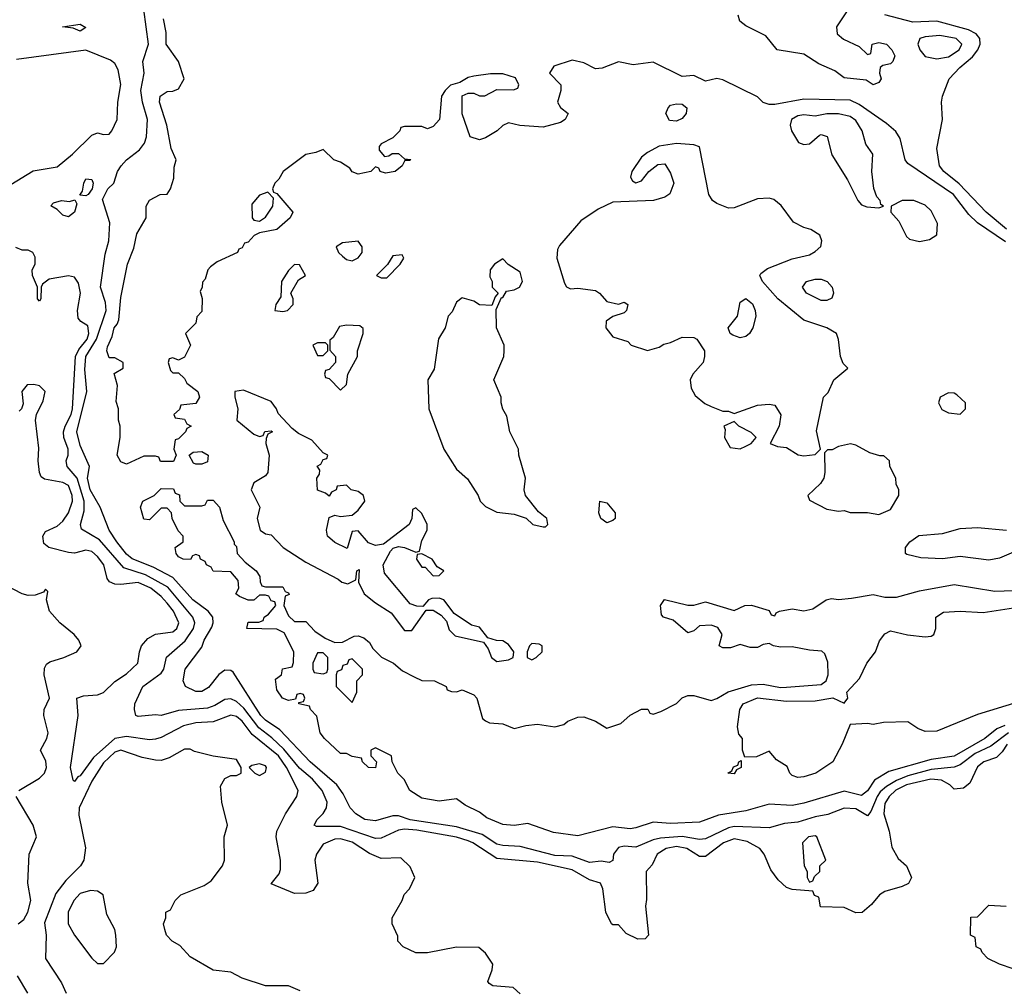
# Model space of a CAD drawing. Header units: inches. Extents: x 2380053 to 2584298, y 380219 to 546618.
# Tile 561 of 656: x 2505681 to 2509083, y 472467 to 475815. Entities that reach past the tile are written whole.
import ezdxf

# ---------------------------------------------------------------- set-up
doc = ezdxf.new("R2010")
doc.units = ezdxf.units.IN
doc.header["$MEASUREMENT"] = 0
doc.layers.add('C5407', color=7, linetype='Continuous')

msp = doc.modelspace()

# ---------------------------------------------------------------- linework, layer by layer
at = {"layer": 'C5407', "color": 2}
for points, elevation in [([(2509098, 473350), (2509036.5, 473303.5), (2508982.1, 473277.9), (2508930, 473239.3), (2508910, 473230.7), (2508830, 473222.7), (2508750, 473200.5), (2508710, 473184.5), (2508675.7, 473164.3), (2508654.4, 473145.6), (2508643.5, 473130), (2508622, 473078), (2508610, 473062.7), (2508570, 473086.9), (2508530, 473089.7), (2508473, 473067), (2508430, 473059.2), (2508370, 473040.4), (2508323.6, 473036.4), (2508270, 473020.9), (2508150, 473025.8), (2508130, 473020.8), (2508050, 472983.5), (2508030, 472981.4), (2507970, 472991.6), (2507894.8, 472985.2), (2507870, 472979.8), (2507810, 472954.5), (2507770, 472957.4), (2507750, 472953.6), (2507733, 472930), (2507730, 472908), (2507718, 472902), (2507690, 472906.3), (2507650, 472902), (2507590, 472923.5), (2507530, 472926), (2507410, 472956.4), (2507350, 472959.8), (2507330, 472965.3), (2507278.7, 472998.7), (2507190, 473025.3), (2507030, 473049), (2506990, 473063), (2506970, 473062.4), (2506910, 473045.1), (2506874, 473050), (2506842.7, 473070), (2506822.7, 473090), (2506798.9, 473138.9), (2506777, 473170), (2506684.2, 473250), (2506579.6, 473359.6), (2506530, 473393.3), (2506514.7, 473410), (2506418.9, 473558.9), (2506410, 473565.2), (2506390, 473566), (2506368.8, 473551.2), (2506333.8, 473506.2), (2506310, 473492.7), (2506290, 473492.3), (2506254, 473510), (2506246, 473530), (2506252.7, 473570), (2506310, 473646), (2506318.4, 473670), (2506344.6, 473715.4), (2506349.7, 473730), (2506348, 473750), (2506331.8, 473770), (2506278.7, 473810), (2506210, 473887.1), (2506142.5, 473922.5), (2506070, 473951.6), (2506050, 473967.8), (2506016.9, 474010), (2505989.7, 474050), (2505959.5, 474130), (2505924.4, 474190), (2505915.6, 474230), (2505922, 474270), (2505890, 474342.7), (2505878.5, 474390), (2505913.3, 474530), (2505905.9, 474605.9), (2505909.8, 474650), (2505946.3, 474710), (2505979.8, 474810), (2505977.2, 474837.2), (2505959.7, 474890), (2505976.3, 475003.7), (2505989.4, 475050), (2505992, 475112), (2505967, 475193), (2505986, 475230), (2506006.6, 475250), (2506018.4, 475290), (2506031.8, 475310), (2506049.7, 475330.3), (2506094.6, 475365.4), (2506112, 475388), (2506119.7, 475410), (2506122.7, 475470), (2506105.4, 475530), (2506099.1, 475570), (2506111.1, 475630), (2506106, 475670), (2506126.6, 475730), (2506109.7, 475849.8)], 22), ([(2508538, 475842), (2508502.8, 475790), (2508505.5, 475765.5), (2508527.7, 475747.7), (2508582, 475722), (2508610, 475694), (2508622, 475698), (2508626, 475730), (2508650, 475736), (2508676, 475730), (2508694.8, 475710), (2508704.7, 475690), (2508698, 475670), (2508690, 475662), (2508663.6, 475656.4), (2508654, 475650), (2508652, 475630), (2508658, 475610), (2508650, 475598), (2508630, 475589.3), (2508605.6, 475605.6), (2508530, 475613.2), (2508497.5, 475637.5), (2508442, 475662), (2508390, 475696), (2508298, 475710), (2508258.6, 475758.6), (2508190, 475794), (2508168.7, 475810), (2508164, 475830)], 14), ([(2509087.3, 475047.3), (2508990, 475112.8), (2508960.9, 475140.9), (2508907.6, 475210), (2508750, 475318), (2508740.7, 475330), (2508723.5, 475403.5), (2508707.9, 475427.9), (2508676.2, 475456.2), (2508581.4, 475521.4), (2508550, 475536.9), (2508390, 475539.8), (2508290, 475521.2), (2508270, 475522), (2508250, 475528), (2508230, 475548), (2508110, 475606.6), (2508090, 475611.6), (2508050, 475602.7), (2508010, 475622), (2507970, 475618), (2507870, 475668), (2507801, 475659), (2507750, 475669), (2507693.2, 475646.8), (2507670, 475645.2), (2507630, 475666), (2507590, 475674.5), (2507526, 475654), (2507512, 475630), (2507550.8, 475590), (2507551, 475570), (2507538.8, 475530), (2507550, 475511.3), (2507576, 475490), (2507566, 475470), (2507550, 475459.3), (2507490, 475443.7), (2507409.4, 475449.4), (2507370, 475458), (2507350, 475448.7), (2507331.3, 475430), (2507290, 475406), (2507270, 475399.3), (2507238, 475410), (2507209.4, 475489.4), (2507210, 475552), (2507230, 475561), (2507250, 475561), (2507270, 475551.3), (2507288.4, 475551.6), (2507330, 475574), (2507387.3, 475572.7), (2507402, 475578), (2507406, 475590), (2507393.6, 475613.6), (2507350, 475628), (2507308, 475628), (2507250, 475619.3), (2507230, 475615.1), (2507202, 475598), (2507170, 475588.7), (2507151.3, 475570), (2507138, 475550), (2507131, 475470), (2507110, 475446), (2507090, 475438), (2507070, 475446), (2507010, 475446), (2506998, 475442), (2506994, 475430), (2506970, 475406), (2506930, 475386), (2506923.6, 475376.4), (2506923.6, 475363.6), (2506942, 475342), (2506956.4, 475343.6), (2506968, 475352), (2506990, 475352), (2507010, 475334), (2507032, 475332), (2507030.7, 475329.3), (2507028, 475328), (2507012, 475328), (2507002, 475310), (2506978, 475290), (2506944.7, 475284.7), (2506926, 475290), (2506922, 475302), (2506910, 475306), (2506894, 475290), (2506850, 475281.2), (2506830, 475289.2), (2506821.2, 475301.2), (2506790, 475322), (2506766, 475330), (2506730, 475366), (2506704.7, 475355.3), (2506670, 475349), (2506591.3, 475290), (2506576, 475264), (2506562, 475250), (2506554, 475230), (2506558, 475218), (2506570, 475214), (2506624.7, 475150), (2506616, 475130), (2506570, 475089.2), (2506510, 475078), (2506490.9, 475069.1), (2506470, 475046), (2506458, 475042), (2506450, 475026), (2506438, 475022), (2506434, 475010), (2506362.8, 474977.2), (2506339.8, 474960.2), (2506331.3, 474950), (2506322, 474918), (2506312.7, 474907.3), (2506312, 474890), (2506304.7, 474875.3), (2506311.3, 474851.3), (2506310, 474806), (2506292.7, 474787.3), (2506290, 474766), (2506254, 474730), (2506271, 474690), (2506250, 474648), (2506230, 474638), (2506210, 474646), (2506198, 474642), (2506194, 474630), (2506202, 474602), (2506210, 474594), (2506230, 474594), (2506250, 474574), (2506258, 474558), (2506296, 474530), (2506302, 474510), (2506290, 474488), (2506238, 474482), (2506232.7, 474467.3), (2506214, 474450), (2506218, 474438), (2506250, 474434), (2506258, 474418), (2506274, 474410), (2506258, 474402), (2506254, 474390), (2506230, 474366), (2506218, 474362), (2506214, 474330), (2506222, 474310), (2506212.7, 474287.3), (2506168, 474288), (2506162, 474302), (2506150, 474306), (2506110, 474306), (2506050, 474278), (2506030, 474286), (2506018, 474310), (2506028, 474370), (2506028, 474410), (2506022, 474430), (2506022, 474470), (2506014.6, 474494.6), (2506019, 474550), (2506008, 474592), (2506038, 474610), (2506038, 474630), (2506010, 474646), (2505990, 474646), (2505982, 474670), (2505984, 474684), (2506000.2, 474719.8), (2506007.3, 474750), (2506018, 474762), (2506023.2, 474776.8), (2506030, 474854), (2506053.2, 474970), (2506074.8, 475025.2), (2506085.4, 475074.6), (2506118, 475130), (2506118, 475170), (2506130, 475191.3), (2506166, 475210), (2506190, 475212), (2506202, 475230), (2506213.6, 475266.4), (2506214.6, 475305.4), (2506222, 475330), (2506204, 475370), (2506189.3, 475450.7), (2506164.5, 475530), (2506166, 475550), (2506190, 475566.8), (2506210, 475567.3), (2506230, 475576), (2506249, 475610), (2506229.4, 475670), (2506186.6, 475730), (2506187, 475770), (2506177.5, 475817.5)], 18), ([(2509090, 475091.1), (2509020.5, 475150), (2508927.5, 475247.5), (2508874, 475290), (2508859.5, 475310), (2508849.4, 475370), (2508869.7, 475470), (2508866.3, 475530), (2508869.7, 475550), (2508892, 475610), (2508929.6, 475650), (2508973.2, 475686.8), (2508991.1, 475710), (2508999.1, 475730), (2508998.3, 475750), (2508986, 475766), (2508959.4, 475779.4), (2508850, 475809.8), (2508766.6, 475806.6), (2508670, 475831.8)], 14), ([(2505650, 475244.9), (2505727.8, 475292.2), (2505810, 475306), (2505864, 475350), (2505930, 475416), (2505950, 475424), (2505970, 475418), (2505990, 475419.3), (2505999.6, 475430), (2506018.3, 475470), (2506019.7, 475530), (2506030.9, 475590.9), (2506021.4, 475641.4), (2506010, 475663.7), (2505994.7, 475674.8), (2505910, 475709.6), (2505670, 475677.2)], 26), ([(2509092.4, 473310), (2509075.8, 473284.2), (2509055.8, 473264.2), (2509012, 473250), (2508990, 473232.3), (2508964, 473176), (2508942, 473158), (2508910, 473155.3), (2508895.3, 473170), (2508865.6, 473185.6), (2508829.6, 473189.7), (2508744.9, 473170), (2508708.6, 473151.4), (2508685.5, 473130), (2508670, 473105.2), (2508666.2, 473070), (2508684.6, 473010), (2508694.9, 472954.9), (2508715.9, 472915.9), (2508744.7, 472890), (2508762, 472850), (2508751.6, 472828.4), (2508730, 472818), (2508670, 472801.2), (2508651.3, 472790), (2508623.6, 472756.4), (2508591.6, 472728.4), (2508570, 472728), (2508530, 472746), (2508448.4, 472748.4), (2508442, 472782), (2508427.3, 472787.3), (2508422, 472802), (2508350, 472808), (2508330, 472815.3), (2508302, 472842), (2508276.5, 472876.5), (2508252.7, 472930), (2508238, 472950), (2508194.5, 472974.5), (2508150, 472983.5), (2508112.7, 472970), (2508050, 472922), (2508030, 472922), (2507986, 472950), (2507950, 472957.2), (2507914.8, 472950), (2507884, 472930), (2507866, 472894), (2507846, 472870), (2507846.4, 472773.6), (2507842.8, 472750), (2507854, 472650), (2507842, 472638), (2507816.4, 472636.4), (2507776.4, 472656.4), (2507750, 472686), (2507730, 472686), (2507726, 472690), (2507706, 472730), (2507695.3, 472810), (2507688, 472830), (2507650, 472841.2), (2507590, 472875.8), (2507470, 472902.3), (2507330, 472915.8), (2507246.6, 472970), (2507230, 472976.4), (2507190, 472988.5), (2507053.7, 473013.7), (2507010, 473017.3), (2506990, 473013.8), (2506930, 472985.4), (2506910, 472984), (2506790, 473026.4), (2506706, 473026), (2506698, 473030), (2506708.7, 473050), (2506730, 473070.7), (2506741.6, 473090), (2506743.5, 473110), (2506726.6, 473150), (2506692.6, 473190), (2506647.3, 473227.3), (2506593.6, 473293.6), (2506552.7, 473332.7), (2506507.3, 473367.3), (2506455.2, 473435.2), (2506430, 473458.5), (2506410, 473467.1), (2506390, 473465.4), (2506355.8, 473444.2), (2506330, 473434.5), (2506230, 473426.9), (2506170, 473409.6), (2506150, 473412.3), (2506090, 473406.6), (2506082, 473410), (2506077.2, 473430), (2506079.3, 473450), (2506107, 473510), (2506170, 473556.3), (2506178.7, 473570), (2506188.2, 473611.8), (2506252.2, 473667.8), (2506281.5, 473710), (2506285.7, 473730), (2506278.9, 473750), (2506193.2, 473853.2), (2506116, 473896), (2506040.4, 473920.4), (2505956.4, 474016.4), (2505894, 474054), (2505891.6, 474070), (2505903.5, 474116.5), (2505903.7, 474150), (2505879.8, 474230), (2505844.5, 474270), (2505841.6, 474290), (2505848, 474310), (2505848.2, 474330), (2505833.7, 474370), (2505832.2, 474390), (2505837.7, 474410), (2505859.3, 474450), (2505863.8, 474470), (2505874, 474650), (2505885.8, 474674.2), (2505913.6, 474710), (2505920.4, 474730), (2505916.4, 474756.4), (2505891.7, 474771.7), (2505883, 474783), (2505881, 474810), (2505891.3, 474870), (2505884.4, 474904.4), (2505870, 474925.2), (2505850, 474929.3), (2505782.4, 474917.6), (2505759.8, 474900.2), (2505754.8, 474890), (2505754, 474850), (2505750, 474842), (2505742, 474850), (2505742, 474890), (2505725.2, 474930), (2505724, 474950), (2505734, 474970), (2505734, 474994), (2505726, 475010), (2505710, 475018), (2505690, 475018), (2505667.3, 475027.3)], 26), ([(2507410, 472448), (2507386, 472470), (2507315.3, 472475.3), (2507303.1, 472483.1), (2507298, 472490), (2507314, 472530), (2507315.3, 472550), (2507290, 472588), (2507267.3, 472607.3), (2507190, 472608.7), (2507090, 472589), (2507050, 472589), (2507006, 472610), (2506988, 472630), (2506987.3, 472647.3), (2506968, 472690), (2506968, 472710), (2507002, 472770), (2507009.1, 472790.9), (2507028, 472810), (2507046, 472850), (2507030, 472886), (2506998, 472918), (2506930, 472915.1), (2506890, 472932.8), (2506830, 472972.1), (2506790, 472983.1), (2506770, 472982.6), (2506730, 472965.1), (2506706, 472930), (2506700.7, 472910), (2506711, 472830), (2506694.8, 472805.2), (2506670, 472795.3), (2506630, 472794), (2506550, 472828), (2506578, 472862), (2506582.7, 472877.3), (2506582, 472910), (2506566.6, 472990), (2506569.3, 473010), (2506599.5, 473070), (2506638.4, 473130), (2506642.9, 473150), (2506602.4, 473230), (2506575, 473270), (2506483.8, 473343.8), (2506450, 473389.6), (2506430, 473406.3), (2506410, 473411.2), (2506350, 473387.6), (2506290, 473384.4), (2506246.6, 473373.4), (2506170, 473333.3), (2506150, 473327.6), (2506130, 473326), (2506050, 473336.8), (2506010, 473329.8), (2505935.6, 473264.4), (2505890, 473200.9), (2505882, 473198), (2505870, 473182), (2505865.6, 473185.6), (2505857, 473230), (2505882.9, 473410), (2505878, 473470), (2505902, 473478), (2505950, 473480.5), (2505971, 473489), (2506010, 473527.7), (2506050, 473553.4), (2506089.2, 473590), (2506094.5, 473630), (2506102, 473650), (2506124.2, 473675.8), (2506150, 473690.7), (2506210, 473698.4), (2506224.5, 473710), (2506231.1, 473730), (2506212.2, 473770), (2506190, 473798), (2506170, 473820.9), (2506133.6, 473850), (2506090, 473869.6), (2506030, 473862), (2506010, 473863.7), (2505991.7, 473871.7), (2505982.7, 473882.7), (2505971.2, 473930), (2505950, 473959.6), (2505930, 473976.9), (2505910, 473980.7), (2505870, 473971.3), (2505850, 473972.6), (2505782, 473990), (2505763.9, 474003.9), (2505760.9, 474030), (2505770, 474046), (2505810, 474064.4), (2505830, 474081.6), (2505850, 474110.7), (2505863.5, 474150), (2505862.6, 474170), (2505850, 474204.5), (2505830, 474215.4), (2505766.8, 474226.8), (2505754.8, 474234.8), (2505749.5, 474249.5), (2505745.1, 474290), (2505746.8, 474333.2), (2505736, 474430), (2505739, 474450), (2505762.5, 474497.5), (2505769.2, 474530), (2505749.5, 474549.5), (2505730, 474554), (2505707.4, 474552.6), (2505688.7, 474530), (2505693.4, 474486.6), (2505686.8, 474470), (2505678.8, 474461.2)], 30), ([(2509084.6, 473375.4), (2509056.7, 473363.3), (2509015.8, 473330), (2508910, 473268.7), (2508830, 473258), (2508684.4, 473215.6), (2508634.4, 473185.6), (2508610, 473149.5), (2508590, 473133.6), (2508530, 473147.8), (2508390, 473106.3), (2508350, 473098.7), (2508270, 473103), (2508190, 473079.7), (2508095.3, 473064.7), (2508030, 473040.7), (2507930, 473036.2), (2507870, 473040.9), (2507810, 473020.9), (2507790, 473018.4), (2507730, 473025.1), (2507610, 472993.2), (2507525.4, 473005.4), (2507436.5, 473036.5), (2507390, 473029.3), (2507350, 473032.7), (2507295.5, 473055.5), (2507270, 473075.3), (2507220.2, 473100.2), (2507190, 473122), (2507130, 473113.2), (2507070, 473124), (2507028.7, 473150), (2507008.9, 473188.9), (2506988, 473210), (2506968, 473250), (2506966, 473270), (2506910, 473298), (2506894, 473290), (2506894, 473270), (2506914, 473250), (2506910, 473228.7), (2506886, 473230), (2506866, 473250), (2506862, 473262), (2506830, 473268), (2506810, 473278), (2506790, 473278), (2506734, 473330), (2506719, 473350), (2506707.3, 473407.3), (2506686, 473430), (2506682, 473442), (2506646, 473450), (2506646, 473454), (2506662, 473458), (2506666, 473470), (2506662, 473482), (2506650, 473486), (2506638, 473482), (2506634, 473466), (2506610, 473462), (2506589.5, 473469.5), (2506570, 473498), (2506565.2, 473534.8), (2506586, 473550), (2506588.7, 473571.3), (2506622, 473578), (2506627.3, 473592.7), (2506628, 473630), (2506595.3, 473695.3), (2506570, 473708), (2506466, 473710), (2506470, 473732), (2506507.3, 473732.7), (2506522, 473738), (2506526, 473750), (2506540.4, 473759.6), (2506566, 473790), (2506562, 473802), (2506550, 473806), (2506542, 473822), (2506530, 473826), (2506510, 473826), (2506490, 473808), (2506470, 473808.7), (2506440.4, 473820.4), (2506428, 473830), (2506438, 473850), (2506436.4, 473876.4), (2506410, 473906), (2506350, 473908), (2506342, 473922), (2506326, 473930), (2506322, 473942), (2506306, 473950), (2506302, 473962), (2506290, 473966), (2506278, 473962), (2506271.3, 473948.7), (2506246, 473950), (2506230, 473958), (2506222, 473970), (2506218, 473990), (2506246, 474010), (2506246, 474030), (2506228.4, 474048.4), (2506208, 474090), (2506206, 474110), (2506190, 474126), (2506170, 474126), (2506130, 474086), (2506110, 474088), (2506098, 474130), (2506106, 474150), (2506146, 474170), (2506170, 474194), (2506212.7, 474192.7), (2506218, 474178), (2506232.7, 474172.7), (2506234, 474150), (2506250, 474134), (2506310, 474134), (2506322, 474138), (2506330, 474154), (2506350, 474154), (2506371.3, 474130), (2506383.6, 474083.6), (2506422, 474010), (2506422, 474002), (2506430, 473994), (2506432, 473970), (2506459.6, 473939.6), (2506498, 473910), (2506511.3, 473890), (2506512, 473872), (2506518, 473858), (2506530, 473854), (2506590, 473854), (2506598, 473838), (2506610, 473834), (2506611.6, 473828.4), (2506598, 473822), (2506594, 473790), (2506610, 473754), (2506630, 473734), (2506670, 473734), (2506701, 473701), (2506736.9, 473676.9), (2506770, 473662), (2506796.4, 473663.6), (2506836.4, 473683.6), (2506850, 473684.7), (2506870, 473678), (2506890, 473662), (2506901, 473641), (2506930.7, 473610.7), (2506972, 473590), (2507004, 473564), (2507043.5, 473543.5), (2507070.8, 473530.8), (2507114, 473530), (2507154, 473510), (2507158, 473498), (2507172.7, 473492.7), (2507190, 473492), (2507210, 473498), (2507250, 473481), (2507261, 473470), (2507279.6, 473399.6), (2507290.9, 473390.9), (2507304.7, 473384.7), (2507350, 473381), (2507390, 473364.7), (2507430, 473375.5), (2507470, 473379.1), (2507530, 473370.8), (2507561.2, 473378.8), (2507575.3, 473390), (2507610, 473404), (2507630, 473404.9), (2507670.4, 473390.4), (2507710, 473366), (2507757.5, 473382.5), (2507790, 473411.3), (2507830, 473432), (2507851.6, 473431.6), (2507858, 473418), (2507870, 473414), (2507896.4, 473423.6), (2507950, 473451.3), (2507969.4, 473470.6), (2507990, 473479.1), (2508010, 473479.3), (2508070, 473461.6), (2508090, 473468.2), (2508128.7, 473491.3), (2508210, 473515.8), (2508250, 473518.5), (2508310, 473506.2), (2508330, 473507.1), (2508450, 473517), (2508467.3, 473530), (2508474.3, 473550), (2508473.6, 473593.6), (2508463.2, 473623.2), (2508452.3, 473632.3), (2508410, 473635.1), (2508350, 473646.6), (2508310, 473646), (2508286, 473650), (2508270, 473658), (2508250, 473655.3), (2508230, 473645.2), (2508205.2, 473645.2), (2508170, 473655.3), (2508136.9, 473643.1), (2508110, 473644), (2508098, 473650), (2508108, 473690), (2508093.6, 473713.6), (2508070, 473722), (2508030, 473719), (2508010, 473702), (2507990, 473695.3), (2507938.6, 473738.6), (2507906, 473750), (2507898, 473758), (2507895.3, 473790), (2507909.2, 473810.8), (2507990, 473791), (2508010, 473791.3), (2508050, 473802.8), (2508150, 473772), (2508186, 473790), (2508210, 473790.8), (2508270, 473772), (2508278, 473758), (2508290, 473754), (2508295.3, 473764.7), (2508306, 473770), (2508350, 473778.8), (2508390, 473771), (2508422, 473778), (2508468, 473810), (2508485.6, 473814.4), (2508510, 473811), (2508554.8, 473814.8), (2508630, 473827.3), (2508670, 473819.1), (2508710, 473819.1), (2508790, 473840.7), (2508910, 473862.8), (2509050, 473839.3), (2509210, 473845.3)], 18), ([(2509122.5, 473977.5), (2509066.6, 473953.4), (2509030, 473946.6), (2508930, 473958.7), (2508870, 473951.3), (2508794.5, 473954.5), (2508746, 473966), (2508742, 473970), (2508742, 473990), (2508756, 474010), (2508787.7, 474032.3), (2508870, 474038.6), (2508930, 474055.8), (2508990, 474059.3), (2509090, 474050.4)], 18), ([(2505678, 473150), (2505750, 473193.4), (2505766.6, 473210), (2505773.3, 473230), (2505771.3, 473251.3), (2505752.7, 473290), (2505775.1, 473330), (2505779.5, 473350), (2505764.5, 473410), (2505766, 473430), (2505783.7, 473470), (2505765.6, 473550), (2505766.2, 473573.8), (2505773.1, 473586.9), (2505784.6, 473595.4), (2505834, 473610), (2505879, 473630), (2505893.2, 473650), (2505885.2, 473670), (2505869.2, 473690), (2505819.3, 473730), (2505783.7, 473770), (2505773.2, 473810), (2505778, 473838), (2505770, 473846), (2505763.6, 473836.4), (2505734, 473826), (2505710, 473824.5), (2505689.6, 473829.7), (2505630, 473860.9)], 34), ([(2509130, 473456), (2508990, 473413.2), (2508850, 473356), (2508810, 473354), (2508784.7, 473364.7), (2508750, 473388), (2508666, 473386), (2508630, 473378), (2508610, 473382), (2508550, 473378), (2508522.8, 473310), (2508490.5, 473249.5), (2508431.3, 473210), (2508390, 473197.2), (2508370, 473195.3), (2508350, 473202), (2508342, 473210), (2508333.2, 473233.2), (2508296.4, 473256.4), (2508270, 473286), (2508227.3, 473267.3), (2508186, 473266), (2508178, 473290), (2508178, 473330), (2508165.6, 473345.6), (2508161.2, 473370), (2508169.2, 473430), (2508181.2, 473450), (2508230, 473470.3), (2508330, 473459.5), (2508430, 473460.4), (2508490.5, 473470.5), (2508530, 473452), (2508542, 473470), (2508539, 473490), (2508583, 473537), (2508608, 473590), (2508638.4, 473630), (2508652.3, 473667.7), (2508670, 473692), (2508690, 473702), (2508748, 473688), (2508810, 473681.3), (2508830, 473684.4), (2508839.3, 473690), (2508846.6, 473710), (2508846.6, 473750), (2508873.4, 473766.6), (2508930, 473770.4), (2509010, 473765.3), (2509130, 473784.6)], 14), ([(2506650, 472458), (2506610, 472475.3), (2506530, 472475.3), (2506450, 472502), (2506410, 472522), (2506349.3, 472529.3), (2506270, 472575.3), (2506234.6, 472614.6), (2506208, 472630), (2506188.7, 472650), (2506182, 472670), (2506178, 472690), (2506186, 472710), (2506186, 472730), (2506202, 472738), (2506218, 472770), (2506238, 472790), (2506318, 472822), (2506342, 472838), (2506382, 472890), (2506388.7, 472910), (2506388, 472990), (2506399, 473030), (2506379, 473110), (2506374.6, 473165.4), (2506390, 473192), (2506410, 473202), (2506430, 473202), (2506446, 473210), (2506446, 473230), (2506430, 473258), (2506350, 473268.7), (2506285.2, 473285.2), (2506270, 473293.2), (2506250, 473293.2), (2506197.1, 473262.9), (2506170, 473254), (2506150, 473254.7), (2506104.4, 473264.4), (2506030, 473289.7), (2506010, 473283.1), (2505970, 473246), (2505930, 473182.9), (2505886.7, 473090), (2505885.5, 473065.5), (2505908.1, 472951.9), (2505902.8, 472910), (2505891, 472890), (2505840.3, 472839.7), (2505805.8, 472794.2), (2505766.8, 472693.2), (2505772.7, 472650), (2505770.7, 472570), (2505825.3, 472485.3), (2505841.6, 472450)], 34), ([(2505675.3, 472690), (2505695.3, 472704.7), (2505709.3, 472730), (2505719, 472770), (2505708.7, 472830), (2505713.2, 472930), (2505739.5, 472990), (2505728, 473030), (2505668.7, 473130)], 34), ([(2509113.6, 472533.6), (2509066, 472550), (2509026, 472570), (2509006, 472590), (2509002, 472602), (2508986, 472610), (2508982, 472642), (2508966, 472650), (2508967.3, 472712.7), (2508990, 472714), (2509030, 472754), (2509089.3, 472750.7)], 26), ([(2505709.3, 472450), (2505674, 472510)], 34)]:
    msp.add_lwpolyline(points, dxfattribs=dict(at, elevation=elevation))
for points, elevation in [([(2505890, 475775.3), (2505865.6, 475785.6), (2505829, 475790), (2505890, 475798.8), (2505910, 475788)], 22), ([(2508860.3, 475759.7), (2508810, 475755.6), (2508790.7, 475749.3), (2508784, 475730), (2508790.8, 475710), (2508810, 475687.3), (2508850, 475679.3), (2508890, 475686.7), (2508926.6, 475710), (2508936.2, 475730), (2508917.2, 475750)], 18), ([(2507950, 475463.7), (2507926.2, 475466.2), (2507914, 475490), (2507921.2, 475510), (2507930, 475518.8), (2507950, 475524), (2507970, 475522.8), (2507986, 475510), (2507984, 475490), (2507970, 475473.2)], 18), ([(2508510, 475489.6), (2508470, 475489.3), (2508430, 475481.2), (2508390, 475486), (2508370, 475482), (2508348, 475470), (2508343, 475450), (2508347.7, 475430), (2508372, 475390), (2508390, 475382.8), (2508410, 475386), (2508444, 475416), (2508450, 475418), (2508470.7, 475410.7), (2508487.1, 475347.1), (2508541, 475261), (2508577.3, 475190), (2508590, 475174.8), (2508607.9, 475167.9), (2508650, 475164.7), (2508666, 475170), (2508656.4, 475176.4), (2508654, 475190), (2508642, 475202), (2508631.8, 475231.8), (2508625.2, 475290), (2508628.7, 475350), (2508604.2, 475384.2), (2508591.8, 475430), (2508570, 475466.6), (2508550, 475479.7)], 22), ([(2507950, 475387), (2507890, 475377.2), (2507850, 475356), (2507830, 475339), (2507796, 475290), (2507791.3, 475270), (2507798, 475258), (2507810, 475251.3), (2507830, 475258), (2507855.3, 475290), (2507886, 475314), (2507910, 475316), (2507930, 475284.7), (2507940.7, 475250), (2507927.1, 475212.9), (2507910, 475201.2), (2507870.5, 475189.5), (2507730, 475183.7), (2507679.9, 475160.1), (2507620.3, 475119.7), (2507546, 475034), (2507539.1, 475020.9), (2507537.1, 474990), (2507563.5, 474903.5), (2507570.8, 474890.8), (2507584, 474884), (2507610, 474886.8), (2507670, 474878.8), (2507684.7, 474870), (2507710, 474841), (2507750, 474831.3), (2507770, 474838), (2507782, 474830), (2507778, 474810), (2507770, 474802), (2507730, 474788.7), (2507707.3, 474772.7), (2507706, 474750), (2507730, 474718), (2507782, 474702), (2507794, 474690), (2507850, 474671), (2507890, 474682.8), (2507906.6, 474693.4), (2507930, 474698.8), (2507970, 474717.3), (2508010, 474716.3), (2508021, 474710), (2508046.8, 474670), (2508047.3, 474650), (2508042, 474630), (2508007.3, 474590), (2507998, 474570), (2508000.9, 474540.9), (2508015.3, 474515.3), (2508048.4, 474488.4), (2508070, 474477.3), (2508110, 474462), (2508130, 474462), (2508150, 474454), (2508230, 474482.8), (2508270, 474486), (2508290, 474482), (2508310.6, 474449.4), (2508304.7, 474410), (2508274, 474350), (2508299.6, 474339.6), (2508330, 474336), (2508370.9, 474310.9), (2508390, 474307.3), (2508430, 474312), (2508448, 474330), (2508434, 474394), (2508458, 474510), (2508474, 474526), (2508494, 474570), (2508542, 474610), (2508526.8, 474626.8), (2508517, 474650), (2508509.6, 474709.6), (2508502.7, 474730), (2508470, 474749.5), (2508390, 474776.2), (2508300.9, 474850), (2508248, 474910), (2508238, 474930), (2508242, 474938), (2508264.8, 474955.2), (2508350, 474987.7), (2508410, 475002), (2508430, 475014), (2508449.4, 475030.6), (2508452.3, 475050), (2508446, 475070), (2508414, 475090), (2508390, 475096.2), (2508355.1, 475115.1), (2508312.5, 475172.5), (2508287.1, 475192.9), (2508270, 475198), (2508230, 475195.1), (2508150, 475164.5), (2508130, 475163.7), (2508090, 475179), (2508075.3, 475190), (2508062, 475210), (2508030, 475375.3), (2508010, 475382.7)], 22), ([(2505910, 475206), (2505888.4, 475208.4), (2505898, 475222), (2505902.7, 475250), (2505910, 475264.7), (2505930, 475262), (2505934.8, 475250), (2505931, 475230), (2505918, 475210)], 22), ([(2505850, 475133.2), (2505830, 475139.3), (2505810, 475159), (2505788.4, 475171.6), (2505798, 475182), (2505826, 475190), (2505853.6, 475186.4), (2505871.6, 475191.6), (2505878, 475178), (2505870, 475149.2)], 22), ([(2506538, 475218), (2506510, 475208.7), (2506482.8, 475177.2), (2506484.7, 475130), (2506490, 475122), (2506510, 475118), (2506530, 475132), (2506555.3, 475170), (2506558, 475198)], 18), ([(2508770, 475189.2), (2508730, 475189.2), (2508692, 475170), (2508691.3, 475150), (2508718.7, 475118.7), (2508744.9, 475064.9), (2508755.9, 475055.9), (2508790, 475048), (2508824.8, 475055.2), (2508849.3, 475070.7), (2508852.7, 475110), (2508830, 475154), (2508810, 475173.2)], 22), ([(2506850, 475048.7), (2506796.9, 475043.1), (2506774, 475030), (2506782, 475010), (2506796.8, 474996.8), (2506810, 474986), (2506830, 474981), (2506850, 474991.3), (2506864, 475010), (2506864, 475030)], 22), ([(2507002, 475002), (2506970, 474998), (2506952, 474968), (2506914, 474930), (2506930, 474922), (2506950, 474922), (2506995.3, 474970), (2507008, 474990)], 22), ([(2507350, 474988), (2507322, 474970), (2507306.8, 474950), (2507305.4, 474925.4), (2507314, 474910), (2507314, 474890), (2507334, 474870), (2507323.6, 474856.4), (2507312.7, 474827.3), (2507270, 474828.7), (2507250, 474842), (2507210, 474853.2), (2507190, 474838), (2507175.3, 474804.7), (2507162, 474790), (2507151.3, 474750), (2507128, 474712), (2507113.2, 474606.8), (2507091.3, 474570), (2507094.8, 474470), (2507146.8, 474330), (2507190, 474261), (2507227.9, 474227.9), (2507264.7, 474170), (2507272, 474150), (2507290, 474132), (2507330, 474112), (2507390, 474106), (2507431.3, 474091.3), (2507454, 474070), (2507490, 474062), (2507498, 474062), (2507506, 474070), (2507502, 474090), (2507473.6, 474113.6), (2507428.7, 474170), (2507424, 474190), (2507429.2, 474230), (2507405.2, 474310), (2507404, 474330), (2507374, 474390), (2507364, 474444), (2507350, 474468), (2507344, 474490), (2507344, 474510), (2507319, 474570), (2507354, 474650), (2507355.3, 474670), (2507355.3, 474690), (2507329, 474750), (2507327.3, 474812.7), (2507346, 474854), (2507350, 474854), (2507363.1, 474876.9), (2507390, 474881), (2507408, 474890), (2507418, 474910), (2507410, 474942), (2507368.9, 474968.9)], 22), ([(2506630, 474968), (2506610, 474948), (2506586, 474910), (2506583.6, 474856.4), (2506566, 474830), (2506562, 474810), (2506590, 474806), (2506606, 474810), (2506626, 474830), (2506626, 474850), (2506618, 474870), (2506644.7, 474915.3), (2506668, 474930), (2506647.3, 474967.3)], 22), ([(2508470, 474843.7), (2508450, 474844.5), (2508399, 474870), (2508385.2, 474890), (2508399, 474910), (2508430, 474918.4), (2508450, 474918.4), (2508470.7, 474910), (2508488, 474890), (2508493.4, 474870), (2508487.5, 474852.5)], 18), ([(2508170, 474715.1), (2508144.8, 474724.8), (2508135.3, 474730), (2508129, 474750), (2508160.9, 474790), (2508170, 474838), (2508190, 474850.7), (2508212.7, 474832.7), (2508222, 474810), (2508224, 474790), (2508214, 474750), (2508202.8, 474730), (2508190, 474719.3)], 22), ([(2506810, 474759), (2506786, 474754), (2506763.6, 474716.4), (2506752.7, 474707.3), (2506752.7, 474672.7), (2506772, 474650), (2506772, 474630), (2506750, 474606), (2506738, 474602), (2506734, 474590), (2506738, 474578), (2506750, 474574), (2506790, 474534), (2506810, 474554), (2506815.3, 474590), (2506848.7, 474650), (2506848.7, 474670), (2506868, 474730), (2506867.3, 474747.3), (2506856.4, 474756.4)], 22), ([(2506738, 474698), (2506710, 474698), (2506694, 474690), (2506710, 474654), (2506730, 474654), (2506746, 474670), (2506746, 474690)], 22), ([(2506454.2, 474534.2), (2506424.7, 474530), (2506424, 474510), (2506434.8, 474470), (2506431.3, 474430), (2506490, 474382), (2506510, 474374), (2506522, 474378), (2506528.4, 474391.6), (2506550, 474394), (2506554, 474390), (2506538, 474382), (2506532.7, 474367.3), (2506532, 474350), (2506542.8, 474310), (2506538, 474250), (2506530, 474238), (2506490, 474214), (2506480.7, 474190), (2506511.3, 474130), (2506501, 474090), (2506512, 474050), (2506530, 474038), (2506550, 474034), (2506591.3, 473990), (2506670, 473939.1), (2506781, 473881), (2506794, 473870), (2506815.3, 473864.7), (2506842, 473878), (2506846, 473910), (2506854, 473914), (2506852, 473870), (2506871.3, 473830), (2506910, 473798.8), (2506964.9, 473764.9), (2507010, 473704), (2507036, 473704), (2507086, 473774), (2507110, 473774), (2507136.9, 473756.9), (2507156, 473736), (2507165.2, 473705.2), (2507185.2, 473685.2), (2507283.6, 473663.6), (2507299.8, 473639.8), (2507311.3, 473610), (2507330, 473596), (2507370, 473602), (2507386, 473610), (2507388, 473630), (2507370, 473655.3), (2507350, 473668), (2507328.7, 473668.7), (2507298, 473678), (2507270, 473715.3), (2507242, 473722), (2507182, 473762), (2507146, 473810), (2507130, 473815.3), (2507105.4, 473814.6), (2507094, 473810), (2507074, 473786), (2507052.7, 473787.3), (2507030, 473795.3), (2506941.5, 473901.5), (2506937.2, 473930), (2506962, 473978), (2506971.9, 473988.1), (2506990, 473994), (2507010.6, 473990.6), (2507050, 473974), (2507062, 473978), (2507070, 474014), (2507088.7, 474050), (2507088.7, 474070), (2507070, 474108), (2507050, 474128), (2507038, 474122), (2507036, 474090), (2507026.8, 474070), (2506938.4, 474001.6), (2506910, 473997), (2506886.6, 474006.6), (2506850, 474048), (2506830, 474046), (2506812.7, 473987.3), (2506770, 474008), (2506744, 474030), (2506741.2, 474050), (2506750, 474094), (2506770, 474102), (2506790, 474098), (2506830, 474102), (2506850, 474118.8), (2506873.2, 474150), (2506868.7, 474170), (2506850, 474184), (2506826, 474190), (2506810, 474206), (2506778, 474202), (2506774, 474190), (2506758, 474182), (2506750, 474168), (2506738, 474178), (2506710, 474188), (2506708, 474230), (2506716.4, 474243.6), (2506718, 474258), (2506708.4, 474271.6), (2506722, 474278), (2506730, 474294), (2506742, 474298), (2506746, 474310), (2506730, 474318), (2506690, 474361.2), (2506644, 474384), (2506622, 474402), (2506574, 474454), (2506568.7, 474470), (2506550, 474495.3)], 22), ([(2508890, 474525.2), (2508861, 474510), (2508856, 474490), (2508867.5, 474467.5), (2508890, 474456), (2508930, 474451.3), (2508948.7, 474470), (2508948.7, 474490), (2508918.6, 474518.6), (2508910, 474524)], 22), ([(2508150, 474426), (2508114, 474410), (2508118, 474398), (2508116, 474370), (2508136, 474336), (2508170, 474331), (2508190, 474341), (2508208, 474350), (2508226, 474370), (2508208.4, 474388.4), (2508166, 474410)], 22), ([(2508551.6, 474348.4), (2508510, 474339), (2508488, 474328), (2508472, 474328), (2508462, 474318), (2508463, 474250), (2508459.1, 474230), (2508448.2, 474211.8), (2508404.7, 474170), (2508410, 474154), (2508470, 474122.8), (2508510, 474116), (2508530, 474118), (2508550, 474111.3), (2508610, 474111.3), (2508650, 474104.7), (2508690, 474122), (2508718, 474170), (2508718, 474190), (2508708.9, 474208.9), (2508708, 474230), (2508688, 474270), (2508686, 474290), (2508667.3, 474307.3), (2508652.7, 474307.3), (2508618, 474318), (2508570, 474344)], 22), ([(2506290, 474278), (2506282, 474282), (2506266, 474310), (2506280.4, 474319.6), (2506310, 474322), (2506332, 474310), (2506330, 474286), (2506310, 474278)], 18), ([(2507710, 474075.3), (2507689, 474090), (2507682, 474110), (2507686, 474150), (2507710, 474144.7), (2507738.8, 474110), (2507738, 474090), (2507730, 474084)], 18), ([(2507070, 473968), (2507054, 473966), (2507052, 473950), (2507070, 473922.8), (2507082, 473922), (2507110, 473892), (2507130, 473894), (2507146, 473910), (2507123.1, 473923.1), (2507106, 473950)], 22), ([(2507450, 473658), (2507442, 473650), (2507434, 473630), (2507434, 473610), (2507450, 473602), (2507466, 473610), (2507486, 473630), (2507486, 473650), (2507476.4, 473656.4)], 22), ([(2506730, 473626), (2506710, 473626), (2506694, 473590), (2506694, 473570), (2506698, 473558), (2506730, 473554), (2506742, 473558), (2506746, 473570), (2506746, 473610)], 18), ([(2506830, 473606), (2506818, 473602), (2506812.7, 473587.3), (2506798, 473582), (2506792.7, 473567.3), (2506778, 473562), (2506774, 473550), (2506774, 473510), (2506830, 473454), (2506846, 473490), (2506846, 473530), (2506866, 473550), (2506866, 473570)], 18), ([(2508150, 473208), (2508128, 473210), (2508142, 473218), (2508147.3, 473232.7), (2508162, 473238), (2508166, 473250), (2508174, 473254), (2508174, 473230), (2508158, 473222)], 14), ([(2506510, 473242), (2506483.6, 473236.4), (2506474, 473230), (2506494, 473210), (2506510, 473202), (2506530, 473214), (2506534, 473230), (2506530, 473235.3)], 34), ([(2508430, 472993.2), (2508406, 472990), (2508386, 472970), (2508392, 472890), (2508402, 472870), (2508402, 472850), (2508410, 472834), (2508422, 472838), (2508427.3, 472852.7), (2508446, 472870), (2508446, 472890), (2508466, 472910), (2508435.3, 472990)], 26), ([(2505925.2, 472805.2), (2505890, 472794.5), (2505868, 472770), (2505848.5, 472730), (2505848.4, 472690), (2505870.8, 472650), (2505930, 472571.3), (2505950, 472552), (2505970, 472552), (2506008.9, 472591.1), (2506015.3, 472610), (2506013.2, 472650), (2506009.3, 472670), (2505981.6, 472721.6), (2505969.4, 472789.4), (2505950, 472802.7)], 38)]:
    msp.add_lwpolyline(points, close=True, dxfattribs=dict(at, elevation=elevation))

doc.saveas('drawing.dxf')
